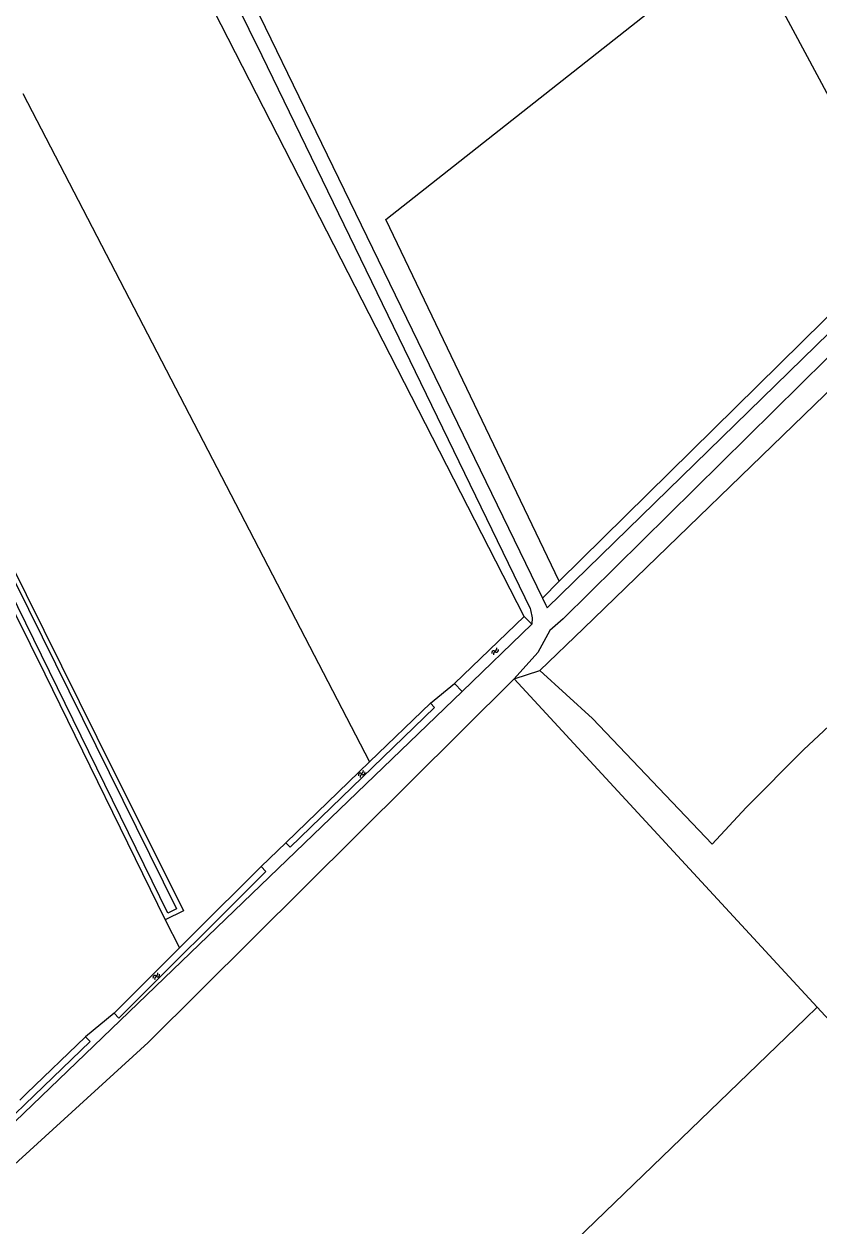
# Model space of a CAD drawing. Extents: x 136000 to 141014, y 402000 to 403500.
# Drawn here: x 137566.1 to 137730, y 403088.3 to 403336.1 of the extents above; entities that cross this region are included whole.
import ezdxf

# ---------------------------------------------------------------- set-up
doc = ezdxf.new("R2010")
doc.units = 0
for name, color, linetype in [('gg-afsc-draadraster', 7, 'Continuous'), ('gg-afsc-lijn draadraster', 7, 'Continuous'), ('gg-knt-bronhoudergrens', 7, 'Continuous'), ('gg-knt-onverhard', 7, 'Continuous'), ('gg-kntw-bovenkant insteek waterloop', 7, 'Continuous'), ('gg-kntw-waterlijn', 7, 'Continuous'), ('gt-grn-vlakafsluiter', 7, 'Continuous'), ('gt-symb-watersymbool', 7, 'Continuous')]:
    doc.layers.add(name, color=color, linetype=linetype)

# ---------------------------------------------------------------- blocks, each defined once
blk = doc.blocks.new('gt0-WA')
at = {"layer": 'gt-symb-watersymbool'}
for centre, start, end in [((-0.32, 0.02), 28.0725, 151.9275), ((0.43, 0.42), 208.0725, 331.9275), ((-0.32, -0.43), 28.0725, 151.9275), ((0.43, -0.03), 208.0725, 331.9275)]:
    blk.add_arc(centre, 0.425, start, end, dxfattribs=at)

msp = doc.modelspace()

# ---------------------------------------------------------------- linework, layer by layer
at = {"layer": 'gg-afsc-draadraster'}
for p, q in [((137681.45, 403211.5), (137769.95, 403297.2)), ((137667.19, 403201.12), (137729.67, 403133.36)), ((137729.67, 403133.36), (137727.23, 403131.07))]:
    msp.add_line(p, q, dxfattribs=at)
for points in [[(137547.54, 403085.9), (137591.71, 403126.07), (137667.19, 403201.12)], [(137727.23, 403131.07), (137664.19, 403070.17), (137613.3, 403019.71), (137610.87, 403017.28)]]:
    msp.add_lwpolyline(points, dxfattribs=at)
at = {"layer": 'gg-afsc-lijn draadraster'}
msp.add_line((137681.45, 403211.5), (137769.95, 403297.2), dxfattribs=at)
msp.add_lwpolyline([(137727.23, 403131.07), (137664.19, 403070.17), (137613.3, 403019.71), (137610.87, 403017.28), (137547.54, 403085.9), (137591.71, 403126.07), (137667.19, 403201.12), (137729.67, 403133.36), (137727.23, 403131.07)], dxfattribs=at)
at = {"layer": 'gg-knt-bronhoudergrens'}
for p, q in [((137565.84, 403321.8), (137637.35, 403183.98)), ((137676.44, 403221.2), (137640.7, 403295.84)), ((137747.74, 403291.48), (137676.44, 403221.2)), ((137681.45, 403211.5), (137672.43, 403202.8)), ((137620.09, 403167.3), (137614.96, 403162.36)), ((137595.2, 403151.39), (137598.15, 403145.61)), ((137584.64, 403132.15), (137578.74, 403127.29))]:
    msp.add_line(p, q, dxfattribs=at)
for points in [[(137747.74, 403291.48), (137735.09, 403315.54), (137713.85, 403355.14)], [(137640.7, 403295.84), (137708.9, 403349.64), (137708.42, 403351.14)], [(137672.43, 403202.8), (137683.29, 403192.91), (137707.99, 403166.98), (137714.97, 403174.53), (137726.86, 403186.42), (137742.59, 403201.19), (137772.42, 403230.58), (137794.37, 403252.42), (137795.24, 403253.01)]]:
    msp.add_lwpolyline(points, dxfattribs=at)
at = {"layer": 'gg-knt-onverhard'}
msp.add_line((137656.44, 403198.49), (137547.35, 403093.56), dxfattribs=at)
for points in [[(137611.21, 403500), (137559.49, 403466.82), (137557.99, 403459.86), (137565.55, 403439.04), (137672.99, 403217.75)], [(137560.03, 403472.71), (137555.92, 403468.07), (137553.96, 403462.99), (137554.99, 403455.64), (137558.62, 403445.28), (137566.49, 403428.18), (137615.1, 403329.65), (137670.47, 403215.61), (137670.53, 403215.3)], [(137673.98, 403215.71), (137765.37, 403304.91), (137768.07, 403307.54)], [(137769.98, 403303.31), (137757.73, 403292.4), (137737.02, 403272.43), (137677.28, 403213.45), (137674.5, 403211.05)], [(137672.99, 403217.75), (137673.7, 403216.28), (137673.98, 403215.71)], [(137670.53, 403215.3), (137670.87, 403213.65), (137670.77, 403212.34)], [(137674.5, 403211.05), (137672.03, 403206.52), (137667.19, 403201.12)]]:
    msp.add_lwpolyline(points, dxfattribs=at)
at = {"layer": 'gg-kntw-bovenkant insteek waterloop'}
for p, q in [((137654.87, 403200.12), (137669.2, 403213.97)), ((137669.2, 403213.97), (137670.77, 403212.34)), ((137670.77, 403212.34), (137656.44, 403198.49)), ((137656.44, 403198.49), (137654.87, 403200.12)), ((137637.35, 403183.98), (137649.87, 403196.08)), ((137620.09, 403167.3), (137637.35, 403183.98)), ((137600.97, 403148.42), (137614.96, 403162.36)), ((137598.15, 403145.61), (137600.97, 403148.42)), ((137584.64, 403132.15), (137598.15, 403145.61)), ((137566.6, 403115.59), (137578.74, 403127.29)), ((137566.6, 403115.59), (137565.18, 403114.22))]:
    msp.add_line(p, q, dxfattribs=at)
for points in [[(137496.03, 403253.5), (137489.48, 403266.52), (137463.96, 403320.85), (137430.87, 403387.46), (137455.01, 403402.38), (137467.31, 403409.92), (137515.56, 403312.8), (137570.38, 403202.14), (137595.2, 403151.39)], [(137525.51, 403301.69), (137530.02, 403292.03), (137581.11, 403189.04), (137598.95, 403153.26), (137595.2, 403151.39)], [(137649.87, 403196.08), (137650.74, 403195.18), (137620.97, 403166.4), (137620.09, 403167.3)], [(137614.96, 403162.36), (137615.97, 403161.32), (137585.65, 403131.11), (137584.64, 403132.15)], [(137549.77, 403099.38), (137550.73, 403098.39), (137579.7, 403126.3), (137578.74, 403127.29)]]:
    msp.add_lwpolyline(points, dxfattribs=at)
at = {"layer": 'gg-kntw-waterlijn'}
msp.add_lwpolyline([(137547.53, 403254.73), (137597.51, 403153.66), (137595.73, 403152.78), (137522.47, 403302.26), (137467.65, 403412.14), (137430.26, 403387.74)], dxfattribs=at)
at = {"layer": 'gt-grn-vlakafsluiter'}
for p, q in [((137669.2, 403213.97), (137542.6, 403461.33)), ((137672.99, 403217.75), (137676.44, 403221.2)), ((137667.19, 403201.12), (137672.43, 403202.8)), ((137649.87, 403196.08), (137654.87, 403200.12)), ((137729.67, 403133.36), (137764.85, 403095.2))]:
    msp.add_line(p, q, dxfattribs=at)

# ---------------------------------------------------------------- block references
at = {"layer": 'gt-symb-watersymbool'}
for p, rotation in [((137663.19, 403206.7), 48.64706363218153), ((137635.68, 403181.43), 48.64706363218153), ((137593.31, 403139.73), 48.6470636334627)]:
    msp.add_blockref('gt0-WA', p, dxfattribs=dict(at, rotation=rotation))

doc.saveas('drawing.dxf')
